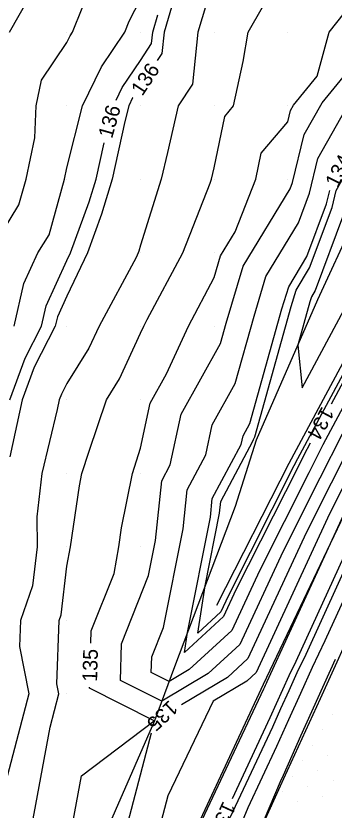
# Model space of a CAD drawing. Extents: x 2354170 to 2357230, y 866100 to 868290.
# Drawn here: x 2355683 to 2355726.3, y 867314.2 to 867422.3 of the extents above; entities that cross this region are included whole.
import ezdxf

# ---------------------------------------------------------------- set-up
doc = ezdxf.new("R2010")
doc.units = 0
for name, color, linetype in [('Default', 7, 'Continuous'), ('DTM Contours Major', 7, 'Continuous'), ('DTM Contours Major Text', 7, 'Continuous'), ('DTM Contours Minor', 7, 'Continuous'), ('DTM Contours Minor Text', 7, 'Continuous'), ('Exist DTM QL2 LIDAR Elevation Point', 7, 'Continuous'), ('Exist DTM Scan Elevation Point', 7, 'Continuous'), ('Exist Roads EOP', 7, 'Continuous'), ('PH Exist DTM Breakline', 7, 'Continuous')]:
    doc.layers.add(name, color=color, linetype=linetype)

msp = doc.modelspace()

# ---------------------------------------------------------------- linework, layer by layer
at = {"layer": 'Default'}
for points in [[(2355769.82, 867458.94), (2355767.72, 867455.07), (2355765.89, 867451.89), (2355755.88, 867433.19), (2355755.16, 867431.89), (2355745.63, 867413.36), (2355742.9, 867408.52), (2355742.24, 867407.31), (2355741.48, 867405.91), (2355741.21, 867403.8), (2355735.56, 867387.72), (2355734.04, 867384.62), (2355725.9, 867369.42)], [(2355763.34, 867433.01), (2355755.91, 867419.58), (2355752.51, 867412.97), (2355745.66, 867395.22), (2355744.68, 867392.44), (2355735.19, 867373.1), (2355732.56, 867368.2), (2355727.4, 867357.93), (2355725.67, 867354.5), (2355715.69, 867332.91), (2355714.41, 867331.73), (2355709.84, 867329.02), (2355703.7, 867316.16), (2355701.4, 867307.35)], [(2355705.79, 867307.37), (2355716.75, 867330.7), (2355716.87, 867330.95), (2355716.98, 867331.2), (2355717.09, 867331.45), (2355717.21, 867331.7), (2355726.3, 867351.56), (2355728.85, 867357.08), (2355728.92, 867357.21), (2355735.16, 867369.63), (2355735.48, 867370.22), (2355738.58, 867376.54), (2355746.25, 867391.7), (2355746.5, 867392.26), (2355746.51, 867392.28), (2355746.51, 867392.29), (2355746.78, 867392.84), (2355747.04, 867393.41), (2355747.3, 867393.98), (2355750.64, 867403.02), (2355755.09, 867414.54), (2355756.09, 867416.5), (2355765.2, 867432.96)], [(2355743.91, 867429.35), (2355737.43, 867412.78), (2355736.37, 867411.49), (2355727.83, 867396.31), (2355727.56, 867395.22), (2355723.73, 867384.89), (2355723.2, 867384.01), (2355723, 867383.35), (2355721.35, 867377.45), (2355721.97, 867371.65), (2355729.3, 867385.34), (2355732.46, 867388.92), (2355733.7, 867398.71), (2355739.88, 867410.11), (2355745.31, 867420.03), (2355752.5, 867432.77)], [(2355693.23, 867336.91), (2355693.28, 867338.59), (2355696.38, 867346.41), (2355697.02, 867350.01), (2355697.4, 867352.6), (2355698.87, 867360.01), (2355699.98, 867363.43), (2355701.29, 867369.55), (2355703.52, 867373.55), (2355706.51, 867380.02), (2355709.98, 867386.66), (2355710.87, 867389.61), (2355712.85, 867392.88), (2355715.67, 867400.02), (2355716.4, 867403.59), (2355719.98, 867407.83), (2355720.36, 867409.36), (2355720.76, 867410.09), (2355723.99, 867414.03), (2355725.63, 867420.02), (2355729.98, 867425.56), (2355730.42, 867428.02)], [(2355679.98, 867390.94), (2355683.46, 867396.53), (2355684.43, 867400.02), (2355685.6, 867405.64), (2355685.78, 867410.02), (2355686.51, 867413.49), (2355689.98, 867418.62), (2355690.44, 867419.56), (2355690.74, 867420.02), (2355693.37, 867426.62)], [(2355709.98, 867427.45), (2355707.79, 867420.02), (2355707.03, 867412.97), (2355705.1, 867410.02), (2355703.65, 867403.68), (2355702.79, 867400.02), (2355699.98, 867391.04), (2355699.74, 867390.25), (2355699.66, 867390.02), (2355699.37, 867389.4), (2355694.34, 867380.02), (2355692.96, 867377.03), (2355689.98, 867372.25), (2355689.22, 867370.77), (2355688.94, 867370.01), (2355688.65, 867368.69), (2355686.55, 867360.01), (2355685.9, 867354.1), (2355685.92, 867350.01), (2355685.3, 867344.7), (2355683.66, 867340.01), (2355683.53, 867336.46), (2355684.8, 867330.01), (2355680.62, 867314.27)], [(2355682.16, 867420.02), (2355684.98, 867425.01)], [(2355682.81, 867380.02), (2355684.14, 867385.86), (2355686.03, 867390.02), (2355687.55, 867392.45), (2355689.65, 867400.02), (2355689.98, 867401.6), (2355692.09, 867410.02), (2355694.67, 867415.33), (2355697.83, 867420.02), (2355698.44, 867421.55), (2355699.98, 867424.56)], [(2355704.53, 867424.56), (2355703.19, 867420.02), (2355702.87, 867417.12), (2355702.26, 867416.18)], [(2355684.95, 867310.57), (2355687.68, 867325.48), (2355688.88, 867330.01), (2355688.61, 867331.38), (2355688.94, 867340.01), (2355689.2, 867340.79), (2355689.98, 867347.38), (2355690.45, 867350.01), (2355691.68, 867358.32), (2355692.01, 867360.01), (2355692.99, 867363.03), (2355695.34, 867370.01), (2355697.12, 867372.87), (2355699.98, 867379.07), (2355700.41, 867380.02), (2355700.89, 867380.93), (2355705.71, 867390.02), (2355709.44, 867399.48), (2355709.61, 867400.02), (2355709.98, 867401.59), (2355711.42, 867408.58), (2355712.64, 867410.02), (2355713.94, 867416.06), (2355714.59, 867420.02), (2355716.54, 867423.46)], [(2355727.37, 867365.33), (2355724.37, 867359.38), (2355719.31, 867349.34), (2355713.48, 867336.72), (2355709.19, 867332.78), (2355702.86, 867329.02), (2355697.24, 867331.85), (2355697.39, 867336.82), (2355701.08, 867346.13), (2355702.03, 867350.89), (2355702.86, 867359), (2355704.02, 867361.17), (2355705.5, 867368.08), (2355710.84, 867377.68), (2355711.61, 867380.43), (2355713.95, 867388.21), (2355720.3, 867398.72), (2355720.63, 867399.6), (2355722.22, 867406.1), (2355724.66, 867410.44), (2355731.39, 867418.65)], [(2355751.99, 867415.39), (2355749.93, 867411.4), (2355744.86, 867398.25), (2355742.4, 867391.26), (2355734.9, 867375.98), (2355729.97, 867366.77), (2355725.89, 867358.66), (2355722.49, 867351.92), (2355714.58, 867334.82), (2355711.8, 867332.26), (2355705.54, 867328.54)], [(2355698.95, 867411.17), (2355698.9, 867411.09), (2355698.38, 867410.02), (2355697.84, 867407.88), (2355696.12, 867400.02), (2355694.7, 867395.29), (2355692.77, 867390.02), (2355689.98, 867384.13), (2355688.69, 867381.31), (2355688.4, 867380.02), (2355685.53, 867374.46), (2355683.91, 867370.01), (2355682.21, 867362.25)], [(2355734.32, 867381.74), (2355724.77, 867363.9), (2355722.86, 867360.1), (2355716.13, 867346.76), (2355712.37, 867338.63), (2355706.59, 867333.31), (2355703.86, 867331.69), (2355701.44, 867332.9), (2355701.51, 867335.05), (2355703.1, 867339.05), (2355705.76, 867352.48), (2355706.3, 867357.79), (2355708.84, 867362.55), (2355709.71, 867366.6), (2355712.84, 867372.24), (2355715.41, 867381.41), (2355717.03, 867386.81), (2355721.45, 867394.11), (2355722.94, 867398.14), (2355724.09, 867402.84), (2355728.57, 867410.79)], [(2355712.46, 867315.79), (2355717.62, 867326.78), (2355718.48, 867328.72), (2355719.34, 867330.63), (2355720.2, 867332.52), (2355721.12, 867334.47), (2355729.11, 867351.92), (2355729.88, 867353.61), (2355730.67, 867355.31), (2355731.46, 867357.04), (2355732.3, 867358.79), (2355736.65, 867367.54), (2355737.42, 867369.16), (2355738.2, 867370.82), (2355739, 867372.54), (2355746.42, 867387.2), (2355747.42, 867389.44), (2355747.44, 867389.5), (2355747.47, 867389.55), (2355748.52, 867391.72), (2355749.55, 867393.99), (2355750.6, 867396.24), (2355754.39, 867406.52)], [(2355723.06, 867364.13), (2355722.17, 867362.47), (2355721.35, 867360.82), (2355712.95, 867344.18), (2355711.27, 867340.54), (2355705.95, 867335.64), (2355706.37, 867338.36), (2355709.49, 867354.07), (2355709.74, 867356.58), (2355713.66, 867363.92), (2355713.92, 867365.13), (2355714.84, 867366.8), (2355719.2, 867382.38), (2355720.12, 867385.41), (2355722.59, 867389.5), (2355725.25, 867396.68), (2355725.69, 867398.48)], [(2355729.24, 867346.42), (2355725.04, 867337.24), (2355723.31, 867333.6), (2355721.71, 867330.05), (2355720.1, 867326.48), (2355718.48, 867322.85), (2355714.57, 867314.5), (2355713.1, 867311.02)], [(2355726.42, 867334.68), (2355724.08, 867329.48), (2355721.72, 867324.25), (2355719.35, 867318.92), (2355718.95, 867318.07), (2355716.78, 867312.94)], [(2355701.43, 867324.68), (2355697, 867307.73), (2355693.39, 867301.01), (2355692.24, 867298.86), (2355688.19, 867285.58), (2355688.05, 867285.24), (2355687.77, 867284.55), (2355687.81, 867285.44), (2355687.82, 867285.66), (2355687.81, 867286.84), (2355690.21, 867296.99), (2355689.84, 867300.4), (2355689.04, 867303.45), (2355689.55, 867307.26), (2355690.15, 867309.07), (2355691.94, 867318.88), (2355701.85, 867326.36), (2355693.05, 867330.79), (2355693.05, 867330.92)]]:
    msp.add_lwpolyline(points, dxfattribs=at)
at = {"layer": 'DTM Contours Major'}
for points in [[(2355693.23, 867336.91), (2355693.28, 867338.59), (2355696.38, 867346.41), (2355697.02, 867350.01), (2355697.4, 867352.6), (2355698.87, 867360.01), (2355699.98, 867363.43), (2355701.29, 867369.55), (2355703.52, 867373.55), (2355706.51, 867380.02), (2355709.98, 867386.66), (2355710.87, 867389.61), (2355712.85, 867392.88), (2355715.67, 867400.02), (2355716.4, 867403.59), (2355719.98, 867407.83), (2355720.36, 867409.36), (2355720.76, 867410.09), (2355723.99, 867414.03), (2355725.63, 867420.02), (2355729.98, 867425.56), (2355730.42, 867428.02)], [(2355751.99, 867415.39), (2355749.93, 867411.4), (2355744.86, 867398.25), (2355742.4, 867391.26), (2355734.9, 867375.98), (2355729.97, 867366.77), (2355725.89, 867358.66), (2355722.49, 867351.92), (2355714.58, 867334.82), (2355711.8, 867332.26), (2355705.54, 867328.54)], [(2355701.43, 867324.68), (2355697, 867307.73), (2355693.39, 867301.01), (2355692.24, 867298.86), (2355688.19, 867285.58), (2355688.05, 867285.24), (2355687.77, 867284.55), (2355687.81, 867285.44), (2355687.82, 867285.66), (2355687.81, 867286.84), (2355690.21, 867296.99), (2355689.84, 867300.4), (2355689.04, 867303.45), (2355689.55, 867307.26), (2355690.15, 867309.07), (2355691.94, 867318.88), (2355701.85, 867326.36), (2355693.05, 867330.79), (2355693.05, 867330.92)]]:
    msp.add_lwpolyline(points, dxfattribs=at)
at = {"layer": 'DTM Contours Minor'}
for points in [[(2355727.46, 867373.48), (2355721.31, 867361.99), (2355720.84, 867361.06), (2355711.89, 867343.32), (2355710.9, 867341.18), (2355707.77, 867338.29), (2355708.77, 867344.73), (2355710.73, 867354.6), (2355710.89, 867356.18), (2355715.26, 867364.38), (2355715.32, 867364.63), (2355715.51, 867364.98), (2355720.47, 867382.7), (2355721.14, 867384.94), (2355722.97, 867387.97), (2355726.02, 867396.19), (2355726.58, 867398.49), (2355733.77, 867411.26), (2355736.09, 867414.09), (2355741.4, 867427.67)], [(2355696.65, 867410.77), (2355697.49, 867412.5), (2355699.98, 867416.19), (2355701.49, 867418.5), (2355701.65, 867420.02), (2355702.35, 867422.39)], [(2355682.23, 867370.01), (2355684.3, 867375.69), (2355686.53, 867380.02), (2355687.17, 867382.82), (2355689.98, 867388.97), (2355690.47, 867390.02), (2355693.02, 867396.97), (2355693.94, 867400.02), (2355695.03, 867405)], [(2355729.15, 867350.09), (2355722.43, 867335.39), (2355721.23, 867332.88), (2355720.13, 867330.43), (2355719.02, 867327.97), (2355717.91, 867325.47), (2355712.13, 867313.17)]]:
    msp.add_lwpolyline(points, dxfattribs=at)
at = {"layer": 'Exist DTM QL2 LIDAR Elevation Point'}
for p, q in [((2355689.98, 867420.02), (2355689.98, 867420.02)), ((2355699.98, 867420.02), (2355699.98, 867420.02)), ((2355709.98, 867420.02), (2355709.98, 867420.02)), ((2355719.98, 867420.02), (2355719.98, 867420.02)), ((2355689.98, 867410.02), (2355689.98, 867410.02)), ((2355699.98, 867410.02), (2355699.98, 867410.02)), ((2355709.98, 867410.02), (2355709.98, 867410.02)), ((2355719.98, 867410.02), (2355719.98, 867410.02)), ((2355689.98, 867400.02), (2355689.98, 867400.02)), ((2355699.98, 867400.02), (2355699.98, 867400.02)), ((2355709.98, 867400.02), (2355709.98, 867400.02)), ((2355719.98, 867400.02), (2355719.98, 867400.02)), ((2355689.98, 867390.02), (2355689.98, 867390.02)), ((2355699.98, 867390.02), (2355699.98, 867390.02)), ((2355709.98, 867390.02), (2355709.98, 867390.02)), ((2355689.98, 867380.02), (2355689.98, 867380.02)), ((2355699.98, 867380.02), (2355699.98, 867380.02)), ((2355709.98, 867380.02), (2355709.98, 867380.02)), ((2355689.98, 867370.01), (2355689.98, 867370.01)), ((2355699.98, 867370.01), (2355699.98, 867370.01)), ((2355689.98, 867360.01), (2355689.98, 867360.01)), ((2355699.98, 867360.01), (2355699.98, 867360.01)), ((2355689.98, 867350.01), (2355689.98, 867350.01)), ((2355699.98, 867350.01), (2355699.98, 867350.01)), ((2355689.98, 867340.01), (2355689.98, 867340.01)), ((2355689.98, 867330.01), (2355689.98, 867330.01))]:
    msp.add_line(p, q, dxfattribs=at)
at = {"layer": 'Exist DTM Scan Elevation Point'}
for p, q in [((2355725.41, 867330.65), (2355725.41, 867330.65)), ((2355726.12, 867327.18), (2355726.12, 867327.18)), ((2355724.74, 867325.1), (2355724.74, 867325.1)), ((2355723.36, 867323.01), (2355723.36, 867323.01)), ((2355721.98, 867320.93), (2355721.98, 867320.93)), ((2355725.45, 867321.63), (2355725.45, 867321.63)), ((2355724.07, 867319.55), (2355724.07, 867319.55)), ((2355720.6, 867318.84), (2355720.6, 867318.84)), ((2355722.69, 867317.46), (2355722.69, 867317.46)), ((2355726.15, 867318.17), (2355726.15, 867318.17)), ((2355719.22, 867316.76), (2355719.22, 867316.76)), ((2355721.31, 867315.38), (2355721.31, 867315.38)), ((2355724.77, 867316.08), (2355724.77, 867316.08)), ((2355717.84, 867314.67), (2355717.84, 867314.67))]:
    msp.add_line(p, q, dxfattribs=at)
at = {"layer": 'Exist Roads EOP'}
msp.add_lwpolyline([(2355716.95, 867313.02), (2355719.45, 867318.48), (2355721.95, 867323.93), (2355724.44, 867329.39), (2355726.92, 867334.85), (2355729.39, 867340.32), (2355731.85, 867345.79), (2355734.32, 867351.26), (2355736.8, 867356.72), (2355739.31, 867362.17), (2355741.82, 867367.63), (2355744.3, 867373.09), (2355746.74, 867378.57), (2355749.17, 867384.06), (2355749.23, 867384.19)], dxfattribs=at)
at = {"layer": 'PH Exist DTM Breakline'}
for points in [[(2355918.78, 867746.19), (2355906.63, 867722.17), (2355895.67, 867698.64), (2355885.1, 867676.42), (2355870.84, 867647.98), (2355860.21, 867624.67), (2355846.38, 867596.22), (2355833.3, 867568.08), (2355819.15, 867538.72), (2355805.02, 867508.78), (2355794.06, 867484.65), (2355781.12, 867458.06), (2355766.96, 867432.92), (2355756.17, 867415.2), (2355746.19, 867393.22), (2355735.52, 867369.83), (2355728.98, 867357.18), (2355716.63, 867331.29), (2355705.35, 867307.01), (2355696.05, 867283.87), (2355692.43, 867273.99)], [(2355710.37, 867342.09), (2355720.19, 867361.38), (2355733.82, 867386.82), (2355742.57, 867406.91), (2355755.08, 867433.21), (2355765.73, 867454.62), (2355776.98, 867476.2), (2355786.8, 867496.72), (2355797.72, 867518.21), (2355809.57, 867544.15), (2355819.03, 867564.85), (2355828.01, 867584.48)], [(2355747.81, 867431.96), (2355738.56, 867411.69), (2355728.96, 867394.33), (2355724.05, 867383.62), (2355715.69, 867364.51), (2355712.83, 867355.5), (2355704.62, 867333.7), (2355701.87, 867326.36), (2355693.87, 867308), (2355691.89, 867300.25), (2355687.89, 867285.64), (2355686.43, 867272.69), (2355683.39, 867262.49), (2355679.03, 867251.87)]]:
    msp.add_lwpolyline(points, dxfattribs=at)

# ---------------------------------------------------------------- texts
at = {"layer": 'Default'}
for s, rotation, p in [('136', 56.5879, (2355700.22, 867411.24)), ('134', 63.5379, (2355726.77, 867398.75)), ('134', 241.8307, (2355724.66, 867369.23)), ('135', 88.2982, (2355694.07, 867331.64)), ('135', 223.2393, (2355703.91, 867329.27)), ('136', 245.0802, (2355711.22, 867315.53))]:
    msp.add_text(s, height=2, rotation=rotation, dxfattribs=at).set_placement(p)
at = {"layer": 'DTM Contours Major Text'}
for rotation, p in [(88.2982, (2355694.07, 867331.64)), (223.2393, (2355703.91, 867329.27))]:
    msp.add_text('135', height=2, rotation=rotation, dxfattribs=at).set_placement(p)
at = {"layer": 'DTM Contours Minor Text'}
msp.add_text('136', height=2, rotation=74.2862, dxfattribs=at).set_placement((2355696.11, 867405.48))

doc.saveas('drawing.dxf')
